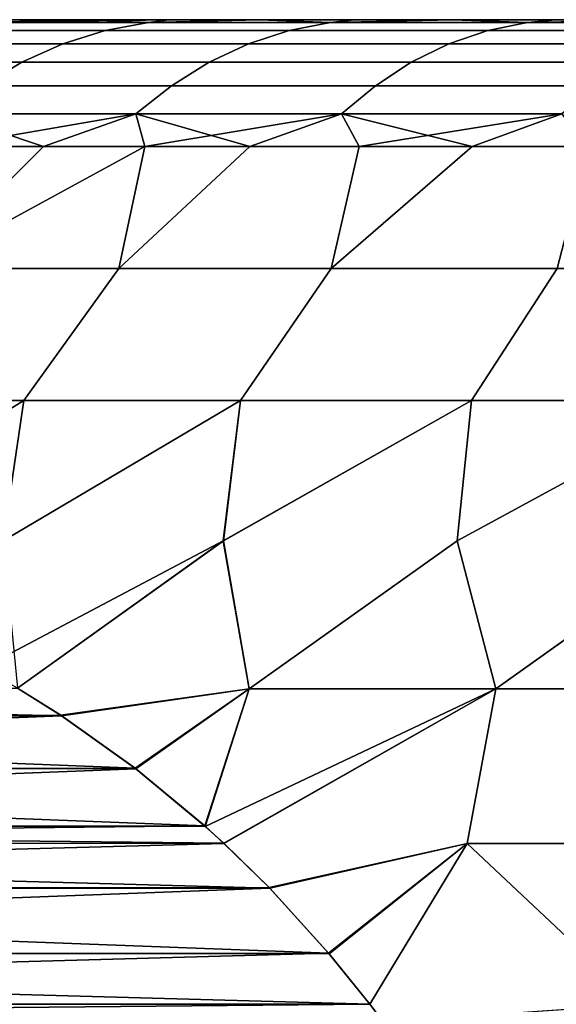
# Model space of a CAD drawing. Header units: metres. Extents: x -109 to 109, y -100 to 58.
# Tile 490 of 642: x -9.23 to -8.18, y 34.76 to 36.7. Entities that reach past the tile are written whole.
import ezdxf

# ---------------------------------------------------------------- set-up
doc = ezdxf.new("R2010")
doc.units = ezdxf.units.M
doc.layers.add('solid_21_062_100_XXX', color=7, linetype='CONTINUOUS')

msp = doc.modelspace()

# ---------------------------------------------------------------- linework, layer by layer
at = {"layer": 'solid_21_062_100_XXX'}
for points in [[(-9.308303, 36.694729, 199.623276), (-8.980076, 36.694729, 199.091141), (-9.065359, 36.678841, 199.035049), (-9.396703, 36.678841, 199.572235)], [(-8.980076, 36.694729, 210.903717), (-9.308303, 36.694729, 210.371582), (-9.396703, 36.678841, 210.422623), (-9.065359, 36.678841, 210.959808)], [(-9.308303, 36.694729, 210.371582), (-9.110749, 36.700001, 210.504364), (-9.272899, 36.700001, 210.226715)], [(-8.980076, 36.694729, 210.903717), (-9.110749, 36.700001, 210.504364), (-9.308303, 36.694729, 210.371582)], [(-9.308303, 36.694729, 199.623276), (-9.272895, 36.700001, 199.768143), (-9.110745, 36.700001, 199.490494)], [(-9.308303, 36.694729, 199.623276), (-9.110745, 36.700001, 199.490494), (-8.940263, 36.700001, 199.217834)], [(-9.308303, 36.694729, 199.623276), (-8.940263, 36.700001, 199.217834), (-8.980076, 36.694729, 199.091141)], [(-9.272895, 36.700001, 199.768143), (-9.272899, 36.700001, 210.226715), (-9.110749, 36.700001, 210.504364)], [(-9.110745, 36.700001, 199.490494), (-9.272895, 36.700001, 199.768143), (-9.110749, 36.700001, 210.504364)], [(-9.110745, 36.700001, 199.490494), (-9.110749, 36.700001, 210.504364), (-8.940268, 36.700001, 210.777023)], [(-8.980076, 36.694729, 210.903717), (-8.940268, 36.700001, 210.777023), (-9.110749, 36.700001, 210.504364)], [(-8.940263, 36.700001, 199.217834), (-9.110745, 36.700001, 199.490494), (-8.940268, 36.700001, 210.777023)], [(-8.980076, 36.694729, 199.091141), (-8.621463, 36.694729, 198.578995), (-8.70334, 36.678841, 198.518036), (-9.065359, 36.678841, 199.035049)], [(-8.621463, 36.694729, 211.415878), (-8.980076, 36.694729, 210.903717), (-9.065359, 36.678841, 210.959808), (-8.70334, 36.678841, 211.476822)], [(-8.980076, 36.694729, 210.903717), (-8.761662, 36.700001, 211.044357), (-8.940268, 36.700001, 210.777023)], [(-8.621463, 36.694729, 211.415878), (-8.761662, 36.700001, 211.044357), (-8.980076, 36.694729, 210.903717)], [(-8.980076, 36.694729, 199.091141), (-8.940263, 36.700001, 199.217834), (-8.761657, 36.700001, 198.9505)], [(-8.621463, 36.694729, 198.578995), (-8.980076, 36.694729, 199.091141), (-8.761657, 36.700001, 198.9505), (-8.575043, 36.700001, 198.68866)], [(-8.940263, 36.700001, 199.217834), (-8.940268, 36.700001, 210.777023), (-8.761662, 36.700001, 211.044357)], [(-8.761657, 36.700001, 198.9505), (-8.940263, 36.700001, 199.217834), (-8.761662, 36.700001, 211.044357)], [(-8.761657, 36.700001, 198.9505), (-8.761662, 36.700001, 211.044357), (-8.575047, 36.700001, 211.306198)], [(-8.621463, 36.694729, 211.415878), (-8.575047, 36.700001, 211.306198), (-8.761662, 36.700001, 211.044357)], [(-8.575043, 36.700001, 198.68866), (-8.761657, 36.700001, 198.9505), (-8.575047, 36.700001, 211.306198)], [(-8.621463, 36.694729, 198.578995), (-8.233677, 36.694729, 198.088562), (-8.311872, 36.678841, 198.022949), (-8.70334, 36.678841, 198.518036)], [(-8.233677, 36.694729, 211.906311), (-8.621463, 36.694729, 211.415878), (-8.70334, 36.678841, 211.476822), (-8.311872, 36.678841, 211.971924)], [(-8.621463, 36.694729, 211.415878), (-8.380603, 36.700001, 211.562302), (-8.575047, 36.700001, 211.306198)], [(-8.233677, 36.694729, 211.906311), (-8.380603, 36.700001, 211.562302), (-8.621463, 36.694729, 211.415878)], [(-8.621463, 36.694729, 198.578995), (-8.575043, 36.700001, 198.68866), (-8.380598, 36.700001, 198.432556)], [(-8.233677, 36.694729, 198.088562), (-8.621463, 36.694729, 198.578995), (-8.380598, 36.700001, 198.432556), (-8.178539, 36.700001, 198.18248)], [(-8.575043, 36.700001, 198.68866), (-8.575047, 36.700001, 211.306198), (-8.380603, 36.700001, 211.562302)], [(-8.380598, 36.700001, 198.432556), (-8.575043, 36.700001, 198.68866), (-8.380603, 36.700001, 211.562302)], [(-8.380598, 36.700001, 198.432556), (-8.380603, 36.700001, 211.562302), (-8.178544, 36.700001, 211.812378)], [(-8.233677, 36.694729, 211.906311), (-8.178544, 36.700001, 211.812378), (-8.380603, 36.700001, 211.562302)], [(-8.178539, 36.700001, 198.18248), (-8.380598, 36.700001, 198.432556), (-8.178544, 36.700001, 211.812378)], [(-8.233677, 36.694729, 198.088562), (-7.818032, 36.694729, 197.621506), (-7.892279, 36.678841, 197.551453), (-8.311872, 36.678841, 198.022949)], [(-7.818032, 36.694729, 212.373367), (-8.233677, 36.694729, 211.906311), (-8.311872, 36.678841, 211.971924), (-7.892279, 36.678841, 212.443405)], [(-8.233677, 36.694729, 211.906311), (-7.968996, 36.700001, 212.056259), (-8.178544, 36.700001, 211.812378)], [(-7.818032, 36.694729, 212.373367), (-7.968996, 36.700001, 212.056259), (-8.233677, 36.694729, 211.906311)], [(-8.233677, 36.694729, 198.088562), (-8.178539, 36.700001, 198.18248), (-7.968991, 36.700001, 197.938599)], [(-7.818032, 36.694729, 197.621506), (-8.233677, 36.694729, 198.088562), (-7.968991, 36.700001, 197.938599), (-7.752184, 36.700001, 197.701157)], [(-8.178539, 36.700001, 198.18248), (-8.178544, 36.700001, 211.812378), (-7.968996, 36.700001, 212.056259)], [(-7.968991, 36.700001, 197.938599), (-8.178539, 36.700001, 198.18248), (-7.968996, 36.700001, 212.056259)], [(-9.396703, 36.678841, 199.572235), (-9.065359, 36.678841, 199.035049), (-9.148817, 36.652508, 198.980164), (-9.483212, 36.652508, 199.522293)], [(-9.065359, 36.678841, 210.959808), (-9.396703, 36.678841, 210.422623), (-9.483212, 36.652508, 210.472565), (-9.148817, 36.652508, 211.014709)], [(-9.065359, 36.678841, 199.035049), (-8.70334, 36.678841, 198.518036), (-8.783465, 36.652508, 198.458389), (-9.148817, 36.652508, 198.980164)], [(-8.70334, 36.678841, 211.476822), (-9.065359, 36.678841, 210.959808), (-9.148817, 36.652508, 211.014709), (-8.783465, 36.652508, 211.536484)], [(-8.70334, 36.678841, 198.518036), (-8.311872, 36.678841, 198.022949), (-8.388393, 36.652508, 197.95874), (-8.783465, 36.652508, 198.458389)], [(-8.311872, 36.678841, 211.971924), (-8.70334, 36.678841, 211.476822), (-8.783465, 36.652508, 211.536484), (-8.388393, 36.652508, 212.036133)], [(-8.311872, 36.678841, 198.022949), (-7.892279, 36.678841, 197.551453), (-7.964938, 36.652508, 197.482895), (-8.388393, 36.652508, 197.95874)], [(-7.892279, 36.678841, 212.443405), (-8.311872, 36.678841, 211.971924), (-8.388393, 36.652508, 212.036133), (-7.964938, 36.652508, 212.511963)], [(-9.483212, 36.652508, 199.522293), (-9.148817, 36.652508, 198.980164), (-9.229561, 36.616009, 198.927048), (-9.566907, 36.616009, 199.473969)], [(-9.148817, 36.652508, 211.014709), (-9.483212, 36.652508, 210.472565), (-9.566907, 36.616009, 210.520889), (-9.229561, 36.616009, 211.06781)], [(-9.148817, 36.652508, 198.980164), (-8.783465, 36.652508, 198.458389), (-8.860985, 36.616009, 198.400665), (-9.229561, 36.616009, 198.927048)], [(-8.783465, 36.652508, 211.536484), (-9.148817, 36.652508, 211.014709), (-9.229561, 36.616009, 211.06781), (-8.860985, 36.616009, 211.594193)], [(-8.783465, 36.652508, 198.458389), (-8.388393, 36.652508, 197.95874), (-8.462426, 36.616009, 197.896606), (-8.860985, 36.616009, 198.400665)], [(-8.388393, 36.652508, 212.036133), (-8.783465, 36.652508, 211.536484), (-8.860985, 36.616009, 211.594193), (-8.462426, 36.616009, 212.098251)], [(-8.388393, 36.652508, 197.95874), (-7.964938, 36.652508, 197.482895), (-8.035233, 36.616009, 197.41658), (-8.462426, 36.616009, 197.896606)], [(-7.964938, 36.652508, 212.511963), (-8.388393, 36.652508, 212.036133), (-8.462426, 36.616009, 212.098251), (-8.035233, 36.616009, 212.578278)], [(-9.566907, 36.616009, 199.473969), (-9.229561, 36.616009, 198.927048), (-9.306727, 36.569733, 198.876297), (-9.646894, 36.569733, 199.427795)], [(-9.229561, 36.616009, 211.06781), (-9.566907, 36.616009, 210.520889), (-9.646894, 36.569733, 210.567062), (-9.306727, 36.569733, 211.118561)], [(-9.229561, 36.616009, 198.927048), (-8.860985, 36.616009, 198.400665), (-8.93507, 36.569733, 198.34552), (-9.306727, 36.569733, 198.876297)], [(-8.860985, 36.616009, 211.594193), (-9.229561, 36.616009, 211.06781), (-9.306727, 36.569733, 211.118561), (-8.93507, 36.569733, 211.649338)], [(-8.860985, 36.616009, 198.400665), (-8.462426, 36.616009, 197.896606), (-8.533179, 36.569733, 197.83725), (-8.93507, 36.569733, 198.34552)], [(-8.462426, 36.616009, 212.098251), (-8.860985, 36.616009, 211.594193), (-8.93507, 36.569733, 211.649338), (-8.533179, 36.569733, 212.157623)], [(-8.462426, 36.616009, 197.896606), (-8.035233, 36.616009, 197.41658), (-8.102414, 36.569733, 197.353195), (-8.533179, 36.569733, 197.83725)], [(-8.035233, 36.616009, 212.578278), (-8.462426, 36.616009, 212.098251), (-8.533179, 36.569733, 212.157623), (-8.102414, 36.569733, 212.641663)], [(-9.306727, 36.569733, 198.876297), (-8.93507, 36.569733, 198.34552), (-9.00493, 36.514175, 198.293503), (-9.379494, 36.514175, 198.828445)], [(-8.93507, 36.569733, 211.649338), (-9.306727, 36.569733, 211.118561), (-9.379494, 36.514175, 211.166428), (-9.00493, 36.514175, 211.701355)], [(-8.93507, 36.569733, 198.34552), (-8.533179, 36.569733, 197.83725), (-8.599897, 36.514175, 197.781265), (-9.00493, 36.514175, 198.293503)], [(-8.533179, 36.569733, 212.157623), (-8.93507, 36.569733, 211.649338), (-9.00493, 36.514175, 211.701355), (-8.599897, 36.514175, 212.213608)], [(-8.533179, 36.569733, 197.83725), (-8.102414, 36.569733, 197.353195), (-8.165765, 36.514175, 197.293427), (-8.599897, 36.514175, 197.781265)], [(-8.102414, 36.569733, 212.641663), (-8.533179, 36.569733, 212.157623), (-8.599897, 36.514175, 212.213608), (-8.165765, 36.514175, 212.701431)], [(-9.00493, 36.514175, 198.293503), (-8.987576, 36.450001, 198.13623), (-9.428905, 36.209625, 198.307266), (-9.186948, 36.450001, 198.405579)], [(-9.379494, 36.514175, 198.828445), (-9.00493, 36.514175, 198.293503), (-9.378252, 36.450001, 198.68071)], [(-9.379494, 36.514175, 211.166428), (-9.378252, 36.450001, 211.314148), (-9.186948, 36.450001, 211.589279)], [(-9.00493, 36.514175, 211.701355), (-9.379494, 36.514175, 211.166428), (-9.186948, 36.450001, 211.589279)], [(-9.00493, 36.514175, 198.293503), (-9.186948, 36.450001, 198.405579), (-9.378252, 36.450001, 198.68071)], [(-9.00493, 36.514175, 211.701355), (-9.186948, 36.450001, 211.589279), (-8.987576, 36.450001, 211.858627)], [(-9.00493, 36.514175, 198.293503), (-8.599897, 36.514175, 197.781265), (-8.987576, 36.450001, 198.13623)], [(-9.00493, 36.514175, 211.701355), (-8.987576, 36.450001, 211.858627), (-8.780309, 36.450001, 212.121948)], [(-8.599897, 36.514175, 212.213608), (-9.00493, 36.514175, 211.701355), (-8.780309, 36.450001, 212.121948)], [(-8.599897, 36.514175, 197.781265), (-8.780309, 36.450001, 197.87291), (-8.987576, 36.450001, 198.13623)], [(-8.599897, 36.514175, 197.781265), (-8.565331, 36.450001, 197.61586), (-8.780309, 36.450001, 197.87291)], [(-8.599897, 36.514175, 212.213608), (-8.780309, 36.450001, 212.121948), (-8.56533, 36.450001, 212.379013)], [(-8.599897, 36.514175, 197.781265), (-8.165765, 36.514175, 197.293427), (-8.565331, 36.450001, 197.61586)], [(-8.599897, 36.514175, 212.213608), (-8.56533, 36.450001, 212.379013), (-8.342828, 36.450001, 212.629578)], [(-8.165765, 36.514175, 212.701431), (-8.599897, 36.514175, 212.213608), (-8.342828, 36.450001, 212.629578)], [(-8.165765, 36.514175, 197.293427), (-8.342828, 36.450001, 197.36528), (-8.565331, 36.450001, 197.61586)], [(-8.165765, 36.514175, 197.293427), (-8.112997, 36.450001, 197.121399), (-8.342828, 36.450001, 197.36528)], [(-8.165765, 36.514175, 212.701431), (-8.342828, 36.450001, 212.629578), (-8.112997, 36.450001, 212.873459)], [(-9.038952, 36.209625, 197.789108), (-9.428905, 36.209625, 198.307266), (-8.987576, 36.450001, 198.13623)], [(-9.428905, 36.209625, 198.307266), (-9.378252, 36.450001, 198.68071), (-9.186948, 36.450001, 198.405579)], [(-9.428905, 36.209625, 211.687592), (-9.186948, 36.450001, 211.589279), (-9.378252, 36.450001, 211.314148)], [(-9.428905, 36.209625, 211.687592), (-9.038952, 36.209625, 212.20575), (-8.987576, 36.450001, 211.858627), (-9.186948, 36.450001, 211.589279)], [(-8.620558, 36.209625, 197.293625), (-9.038952, 36.209625, 197.789108), (-8.780309, 36.450001, 197.87291), (-8.565331, 36.450001, 197.61586)], [(-9.038952, 36.209625, 197.789108), (-8.987576, 36.450001, 198.13623), (-8.780309, 36.450001, 197.87291)], [(-9.038952, 36.209625, 212.20575), (-8.780309, 36.450001, 212.121948), (-8.987576, 36.450001, 211.858627)], [(-9.038952, 36.209625, 212.20575), (-8.620558, 36.209625, 212.701233), (-8.56533, 36.450001, 212.379013), (-8.780309, 36.450001, 212.121948)], [(-8.17504, 36.209625, 196.822388), (-8.620558, 36.209625, 197.293625), (-8.342828, 36.450001, 197.36528), (-8.112997, 36.450001, 197.121399)], [(-8.620558, 36.209625, 197.293625), (-8.565331, 36.450001, 197.61586), (-8.342828, 36.450001, 197.36528)], [(-8.620558, 36.209625, 212.701233), (-8.342828, 36.450001, 212.629578), (-8.56533, 36.450001, 212.379013)], [(-8.620558, 36.209625, 212.701233), (-8.17504, 36.209625, 213.17247), (-8.112997, 36.450001, 212.873459), (-8.342828, 36.450001, 212.629578)], [(-9.428905, 36.209625, 198.307266), (-9.038952, 36.209625, 197.789108), (-9.225939, 35.949127, 197.639984), (-9.62396, 35.949127, 198.168869)], [(-9.038952, 36.209625, 212.20575), (-9.428905, 36.209625, 211.687592), (-9.62396, 35.949127, 211.825989), (-9.225939, 35.949127, 212.354874)], [(-9.038952, 36.209625, 197.789108), (-8.620558, 36.209625, 197.293625), (-8.798889, 35.949127, 197.134262), (-9.225939, 35.949127, 197.639984)], [(-8.620558, 36.209625, 212.701233), (-9.038952, 36.209625, 212.20575), (-9.225939, 35.949127, 212.354874), (-8.798889, 35.949127, 212.860596)], [(-8.620558, 36.209625, 197.293625), (-8.17504, 36.209625, 196.822388), (-8.344156, 35.949127, 196.653275), (-8.798889, 35.949127, 197.134262)], [(-8.17504, 36.209625, 213.17247), (-8.620558, 36.209625, 212.701233), (-8.798889, 35.949127, 212.860596), (-8.344156, 35.949127, 213.341583)], [(-8.17504, 36.209625, 196.822388), (-7.703802, 36.209625, 196.376877), (-7.863168, 35.949127, 196.198547), (-8.344156, 35.949127, 196.653275)], [(-7.703802, 36.209625, 213.617996), (-8.17504, 36.209625, 213.17247), (-8.344156, 35.949127, 213.341583), (-7.863168, 35.949127, 213.796326)], [(-9.645855, 35.572529, 197.704544), (-9.673018, 35.672371, 197.86113), (-9.225939, 35.949127, 197.639984), (-9.266943, 35.672371, 197.341202)], [(-9.62396, 35.949127, 198.168869), (-9.225939, 35.949127, 197.639984), (-9.673018, 35.672371, 197.86113)], [(-9.62396, 35.949127, 211.825989), (-9.672838, 35.672371, 212.133987), (-9.26676, 35.672371, 212.653885), (-9.225939, 35.949127, 212.354874)], [(-9.307793, 35.421513, 197.119003), (-9.266943, 35.672371, 197.341202), (-8.798889, 35.949127, 197.134262), (-8.832956, 35.672371, 196.84433)], [(-9.225939, 35.949127, 197.639984), (-8.798889, 35.949127, 197.134262), (-9.266943, 35.672371, 197.341202)], [(-8.798889, 35.949127, 212.860596), (-9.26676, 35.672371, 212.653885), (-9.238534, 35.381939, 212.995819), (-8.832771, 35.672371, 213.150726)], [(-8.798889, 35.949127, 212.860596), (-9.225939, 35.949127, 212.354874), (-9.26676, 35.672371, 212.653885)], [(-8.781806, 35.380749, 196.499008), (-8.832956, 35.672371, 196.84433), (-8.344156, 35.949127, 196.653275), (-8.372365, 35.672371, 196.372025)], [(-8.798889, 35.949127, 197.134262), (-8.344156, 35.949127, 196.653275), (-8.832956, 35.672371, 196.84433)], [(-8.344156, 35.949127, 213.341583), (-8.832771, 35.672371, 213.150726), (-8.781828, 35.380749, 213.495834), (-8.372179, 35.672371, 213.623016)], [(-8.344156, 35.949127, 213.341583), (-8.798889, 35.949127, 212.860596), (-8.832771, 35.672371, 213.150726)], [(-8.295633, 35.380749, 196.023804), (-8.372365, 35.672371, 196.372025), (-7.863168, 35.949127, 196.198547), (-7.886555, 35.672371, 195.92569)], [(-8.344156, 35.949127, 196.653275), (-7.863168, 35.949127, 196.198547), (-8.372365, 35.672371, 196.372025)], [(-7.863168, 35.949127, 213.796326), (-8.372179, 35.672371, 213.623016), (-8.295656, 35.380749, 213.971024), (-7.886372, 35.672371, 214.069321)], [(-7.863168, 35.949127, 213.796326), (-8.344156, 35.949127, 213.341583), (-8.372179, 35.672371, 213.623016)], [(-9.307793, 35.421513, 197.119003), (-8.832956, 35.672371, 196.84433), (-9.23852, 35.381931, 196.999023)], [(-8.832771, 35.672371, 213.150726), (-9.238534, 35.381939, 212.995819), (-9.153111, 35.328655, 213.143784), (-8.781828, 35.380749, 213.495834)], [(-9.151776, 35.327782, 196.84877), (-9.23852, 35.381931, 196.999023), (-8.832956, 35.672371, 196.84433), (-8.781806, 35.380749, 196.499008)], [(-8.868344, 35.109699, 196.357849), (-8.781806, 35.380749, 196.499008), (-8.372365, 35.672371, 196.372025), (-8.295633, 35.380749, 196.023804)], [(-8.372179, 35.672371, 213.623016), (-8.781828, 35.380749, 213.495834), (-8.295656, 35.380749, 213.971024)], [(-7.886372, 35.672371, 214.069321), (-8.295656, 35.380749, 213.971024), (-7.783811, 35.380749, 214.418457)], [(-8.295633, 35.380749, 196.023804), (-7.886555, 35.672371, 195.92569), (-7.783789, 35.380749, 195.576385)], [(-9.151776, 35.327782, 196.84877), (-11.632628, 35.327915, 201.145737), (-11.546081, 35.381935, 200.995834)], [(-11.631973, 35.328342, 208.850266), (-9.153111, 35.328655, 213.143784), (-9.238534, 35.381939, 212.995819)], [(-9.151776, 35.327782, 196.84877), (-11.546081, 35.381935, 200.995834), (-9.23852, 35.381931, 196.999023)], [(-8.781828, 35.380749, 213.495834), (-9.153111, 35.328655, 213.143784), (-9.006463, 35.224434, 213.397781)], [(-9.005181, 35.223446, 196.594864), (-9.151776, 35.327782, 196.84877), (-8.781806, 35.380749, 196.499008)], [(-8.781828, 35.380749, 213.495834), (-9.006463, 35.224434, 213.397781), (-8.869602, 35.110825, 213.634827)], [(-9.005181, 35.223446, 196.594864), (-8.781806, 35.380749, 196.499008), (-8.868344, 35.109699, 196.357849)], [(-8.295656, 35.380749, 213.971024), (-8.781828, 35.380749, 213.495834), (-8.869602, 35.110825, 213.634827), (-8.831799, 35.076294, 213.700302)], [(-8.295633, 35.380749, 196.023804), (-8.831807, 35.076305, 196.294571), (-8.868344, 35.109699, 196.357849)], [(-8.295633, 35.380749, 196.023804), (-8.352316, 35.075718, 195.832962), (-8.741386, 34.987659, 196.137955), (-8.831807, 35.076305, 196.294571)], [(-8.295656, 35.380749, 213.971024), (-8.831799, 35.076294, 213.700302), (-8.742612, 34.988926, 213.854782), (-8.352365, 35.075718, 214.16185)], [(-8.295656, 35.380749, 213.971024), (-8.352365, 35.075718, 214.16185), (-7.846893, 35.075718, 214.598206), (-7.783811, 35.380749, 214.418457)], [(-8.295633, 35.380749, 196.023804), (-7.783789, 35.380749, 195.576385), (-7.846846, 35.075718, 195.396622), (-8.352316, 35.075718, 195.832962)], [(-9.151776, 35.327782, 196.84877), (-11.779238, 35.223595, 201.399673), (-11.632628, 35.327915, 201.145737)], [(-9.005181, 35.223446, 196.594864), (-11.779238, 35.223595, 201.399673), (-9.151776, 35.327782, 196.84877)], [(-11.778626, 35.224064, 208.596252), (-9.006463, 35.224434, 213.397781), (-11.631973, 35.328342, 208.850266)], [(-11.631973, 35.328342, 208.850266), (-9.006463, 35.224434, 213.397781), (-9.153111, 35.328655, 213.143784)], [(-9.005181, 35.223446, 196.594864), (-11.916048, 35.109894, 201.636627), (-11.779238, 35.223595, 201.399673)], [(-9.005181, 35.223446, 196.594864), (-8.868344, 35.109699, 196.357849), (-11.916048, 35.109894, 201.636627)], [(-11.778626, 35.224064, 208.596252), (-11.915501, 35.110382, 208.359177), (-8.869602, 35.110825, 213.634827)], [(-11.778626, 35.224064, 208.596252), (-8.869602, 35.110825, 213.634827), (-9.006463, 35.224434, 213.397781)], [(-8.831807, 35.076305, 196.294571), (-11.952816, 35.07629, 201.700317), (-11.916048, 35.109894, 201.636627)], [(-11.952806, 35.076302, 208.294556), (-8.831799, 35.076294, 213.700302), (-8.869602, 35.110825, 213.634827)], [(-11.915501, 35.110382, 208.359177), (-11.952806, 35.076302, 208.294556), (-8.869602, 35.110825, 213.634827)], [(-8.868344, 35.109699, 196.357849), (-8.831807, 35.076305, 196.294571), (-11.916048, 35.109894, 201.636627)], [(-8.741386, 34.987659, 196.137955), (-12.042993, 34.9879, 201.856506), (-11.952816, 35.07629, 201.700317)], [(-12.042515, 34.988392, 208.139191), (-8.831799, 35.076294, 213.700302), (-11.952806, 35.076302, 208.294556)], [(-12.042515, 34.988392, 208.139191), (-8.742612, 34.988926, 213.854782), (-8.831799, 35.076294, 213.700302)], [(-8.741386, 34.987659, 196.137955), (-11.952816, 35.07629, 201.700317), (-8.831807, 35.076305, 196.294571)], [(-8.352365, 35.075718, 214.16185), (-8.742612, 34.988926, 213.854782), (-8.625639, 34.859993, 214.057388)], [(-8.741386, 34.987659, 196.137955), (-8.352316, 35.075718, 195.832962), (-8.624395, 34.858524, 195.935318)], [(-8.352365, 35.075718, 214.16185), (-8.625639, 34.859993, 214.057388), (-8.544261, 34.75914, 214.198334)], [(-8.352316, 35.075718, 195.832962), (-8.544242, 34.759117, 195.796494), (-8.624395, 34.858524, 195.935318)], [(-8.352365, 35.075718, 214.16185), (-8.544261, 34.75914, 214.198334), (-8.518577, 34.725113, 214.242828), (-8.015096, 34.758801, 214.662994)], [(-8.352316, 35.075718, 195.832962), (-8.015135, 34.758801, 195.331909), (-8.517513, 34.723686, 195.750198), (-8.544242, 34.759117, 195.796494)], [(-7.846893, 35.075718, 214.598206), (-8.352365, 35.075718, 214.16185), (-8.015096, 34.758801, 214.662994)], [(-8.352316, 35.075718, 195.832962), (-7.846846, 35.075718, 195.396622), (-8.015135, 34.758801, 195.331909)], [(-8.741386, 34.987659, 196.137955), (-12.159881, 34.858921, 202.05896), (-12.042993, 34.9879, 201.856506)], [(-8.741386, 34.987659, 196.137955), (-8.624395, 34.858524, 195.935318), (-12.159881, 34.858921, 202.05896)], [(-12.042515, 34.988392, 208.139191), (-12.159487, 34.859386, 207.936584), (-8.625639, 34.859993, 214.057388)], [(-12.042515, 34.988392, 208.139191), (-8.625639, 34.859993, 214.057388), (-8.742612, 34.988926, 213.854782)], [(-12.24035, 34.75914, 207.796524), (-8.544261, 34.75914, 214.198334), (-8.625639, 34.859993, 214.057388)], [(-12.159487, 34.859386, 207.936584), (-12.24035, 34.75914, 207.796524), (-8.625639, 34.859993, 214.057388)], [(-8.544242, 34.759117, 195.796494), (-12.240347, 34.759144, 202.198334), (-12.159881, 34.858921, 202.05896)], [(-8.624395, 34.858524, 195.935318), (-8.544242, 34.759117, 195.796494), (-12.159881, 34.858921, 202.05896)], [(-8.517513, 34.723686, 195.750198), (-12.266751, 34.724148, 202.244064), (-12.240347, 34.759144, 202.198334)], [(-12.266433, 34.724575, 207.751343), (-8.518577, 34.725113, 214.242828), (-8.544261, 34.75914, 214.198334)], [(-12.266433, 34.724575, 207.751343), (-8.544261, 34.75914, 214.198334), (-12.24035, 34.75914, 207.796524)], [(-8.517513, 34.723686, 195.750198), (-12.240347, 34.759144, 202.198334), (-8.544242, 34.759117, 195.796494)]]:
    msp.add_3dface(points, dxfattribs=at)

doc.saveas('drawing.dxf')
